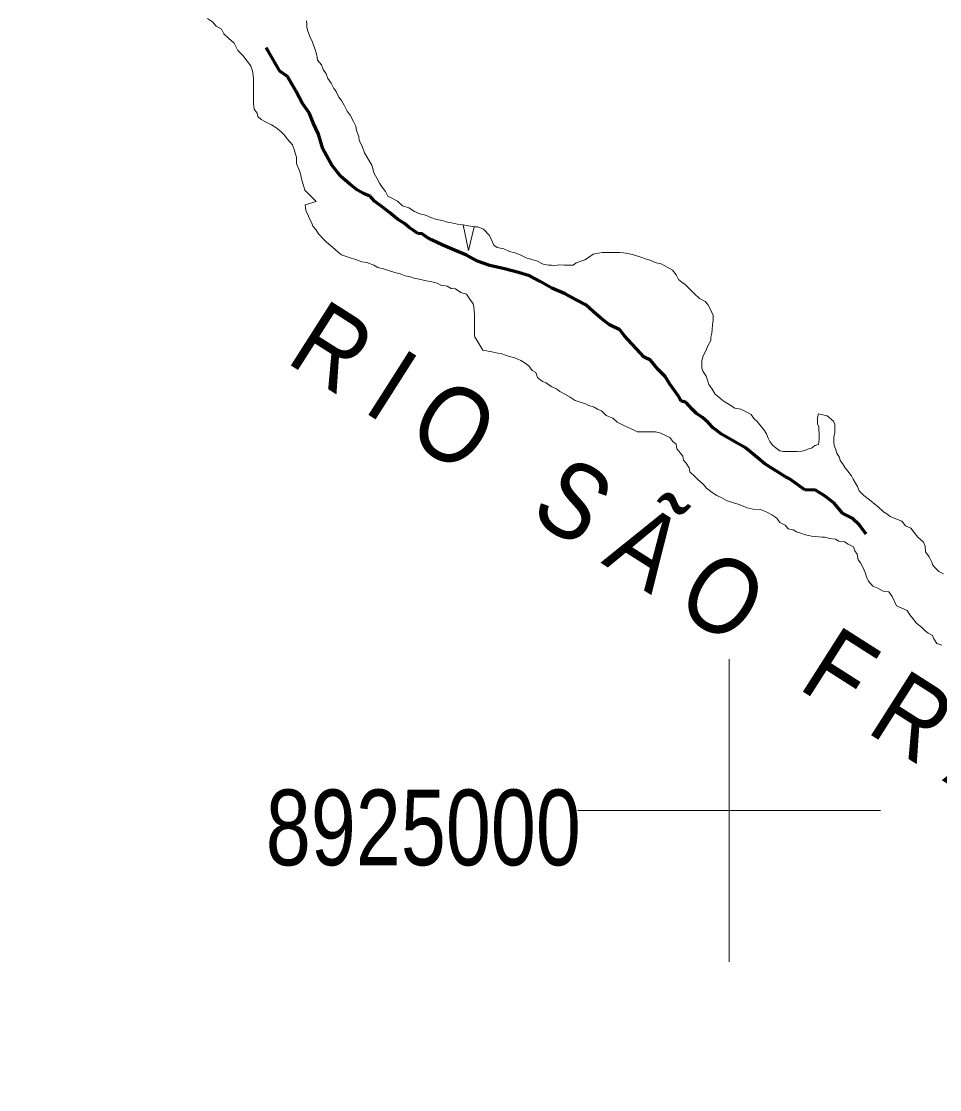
# Model space of a CAD drawing. Extents: x -1643653 to 4543381, y 1624270 to 13878484.
# Drawn here: x 645322 to 651392, y 8923156 to 8930215 of the extents above; entities that cross this region are included whole.
import ezdxf
from ezdxf.enums import TextEntityAlignment as Align

# ---------------------------------------------------------------- set-up
doc = ezdxf.new("R2010")
doc.units = 0
doc.header["$LTSCALE"] = 200
doc.linetypes.add('LONG_DASH_SHORT_DASH', pattern=[9.9, 6, -1.2, 1.5, -1.2])
for name, color, linetype, lineweight in [('2', 7, 'Continuous', 13), ('25', 7, 'Continuous', 13), ('57', 7, 'Continuous', 13), ('60', 7, 'Continuous', 13), ('7', 7, 'LONG_DASH_SHORT_DASH', 60)]:
    doc.layers.add(name, color=color, linetype=linetype, lineweight=lineweight)
for name, color, linetype in [('42', 7, 'Continuous'), ('47', 7, 'Continuous'), ('49', 7, 'Continuous')]:
    doc.layers.add(name, color=color, linetype=linetype)

msp = doc.modelspace()

# ---------------------------------------------------------------- linework, layer by layer
at = {"layer": '2'}
for p, q in [((650000, 8924000), (650000, 8926000)), ((649000, 8925000), (651000, 8925000))]:
    msp.add_line(p, q, dxfattribs=at)
at = {"layer": '25'}
for points in [[(647140.8, 8929317.4), (647133.5, 8929337.5), (647126.2, 8929367.6), (647113.9, 8929397.7), (647081.7, 8929435.5), (647059.4, 8929465.7), (647037, 8929485.8), (647004.7, 8929513.6), (646974.9, 8929531.3), (646940, 8929549.1), (646907.6, 8929566.8), (646885.2, 8929587), (646880.4, 8929607.1), (646860.6, 8929634.7), (646855.9, 8929669.8), (646856, 8929689.8), (646856.3, 8929729.9), (646856.6, 8929772.4), (646856.9, 8929810), (646857.1, 8929837.5), (646854.8, 8929857.6), (646850, 8929887.6), (646840.2, 8929917.8), (646825.4, 8929937.9), (646805.6, 8929963), (646790.7, 8929985.7), (646753.5, 8930021), (646728.8, 8930071.2), (646694.1, 8930101.5), (646661.8, 8930131.7), (646644.5, 8930161.9), (646609.6, 8930182.1), (646584.9, 8930212.3), (646552.5, 8930232.6)], [(647207.7, 8930218.2), (647210, 8930198.2), (647209.9, 8930175.7), (647214.7, 8930155.6), (647222, 8930133), (647231.9, 8930110.4), (647246.6, 8930077.8), (647254, 8930057.7), (647263.8, 8930027.6), (647271.1, 8930007.5), (647278.4, 8929977.4), (647280.7, 8929957.4), (647305.5, 8929927.2), (647317.8, 8929897.1), (647337.6, 8929866.9), (647347.3, 8929836.8), (647369.6, 8929806.6), (647386.9, 8929771.4), (647404.2, 8929751.3), (647421.4, 8929713.6), (647438.8, 8929691), (647456.1, 8929660.8), (647475.8, 8929620.6), (647495.6, 8929595.5), (647517.8, 8929552.8), (647532.5, 8929522.6), (647537.3, 8929492.5), (647552, 8929454.9), (647554.3, 8929427.3), (647574, 8929389.7), (647591.2, 8929347), (647606, 8929319.3), (647638.1, 8929264.1), (647655.2, 8929208.9), (647672.5, 8929178.7), (647689.7, 8929146.1), (647707, 8929118.4), (647729.3, 8929090.7), (647744.1, 8929060.6), (647779, 8929042.8), (647808.9, 8929027.6), (647841.2, 8928994.8), (647883.6, 8928982), (647920.9, 8928959.3), (647955.8, 8928944), (647993.3, 8928933.7), (648028.2, 8928918.5), (648065.6, 8928905.7), (648105.5, 8928897.9), (648128, 8928890.3), (648165.5, 8928882.5), (648205.4, 8928874.8), (648242.9, 8928869.5), (648277.9, 8928700.4), (648315.3, 8928856.5), (648340.3, 8928856.3), (648377.7, 8928841.1), (648417.4, 8928800.8), (648444.5, 8928735.5), (648466.8, 8928720.3), (648511.8, 8928712.5), (648549.2, 8928694.7), (648586.6, 8928684.5), (648624, 8928669.2), (648658.9, 8928651.4), (648696.3, 8928641.2), (648733.8, 8928630.9), (648771.1, 8928610.7)], [(649677.1, 8927362.9), (649654.8, 8927390.6), (649650, 8927420.7), (649627.6, 8927438.3), (649607.8, 8927466), (649575.4, 8927481.2), (649543, 8927496.5), (649513, 8927501.7), (649485.5, 8927501.9), (649445.5, 8927502.1), (649423, 8927502.3), (649393, 8927502.5), (649368.1, 8927515.2), (649328.2, 8927532.9), (649295.8, 8927548.2), (649260.9, 8927565.9), (649231.1, 8927593.7), (649188.7, 8927611.5), (649156.5, 8927641.7), (649131.5, 8927651.9), (649109.1, 8927664.6), (649074.2, 8927677.3), (649051.8, 8927687.5), (649016.8, 8927697.7), (648981.9, 8927710.5), (648949.5, 8927730.7), (648914.7, 8927751), (648882.3, 8927768.7), (648859.9, 8927786.4), (648825, 8927801.7), (648790.2, 8927826.9), (648767.7, 8927834.6), (648732.9, 8927862.3), (648723.2, 8927895), (648698.3, 8927907.6), (648676, 8927937.8), (648646.2, 8927960.6), (648623.7, 8927973.2), (648583.8, 8927991), (648548.9, 8928001.2), (648516.5, 8928011.5), (648494, 8928019.1), (648471.5, 8928021.8), (648431.6, 8928032.1), (648371.7, 8928042.5), (648332.1, 8928107.8), (648319.8, 8928127.9), (648317.4, 8928148), (648317.7, 8928183), (648317.9, 8928210.6), (648318.2, 8928245.6), (648318.4, 8928280.7), (648316.1, 8928300.7), (648313.8, 8928328.3), (648309, 8928348.3), (648286.7, 8928378.5), (648264.4, 8928411.2), (648227, 8928424), (648192.1, 8928446.7), (648162.2, 8928449.4), (648137.3, 8928464.6), (648094.8, 8928472.4), (648069.9, 8928485.1), (648034.9, 8928492.8), (647990, 8928503.2), (647952.5, 8928510.9), (647917.6, 8928518.7), (647895.1, 8928526.3), (647860.2, 8928534.1), (647825.2, 8928546.8), (647790.3, 8928554.6), (647755.4, 8928567.3), (647715.5, 8928580.1), (647678, 8928587.8), (647653.1, 8928603), (647605.7, 8928620.9), (647573.2, 8928626.1), (647538.3, 8928638.8), (647483.4, 8928656.7), (647438.5, 8928672), (647416.2, 8928689.7), (647378.9, 8928722.5), (647339.1, 8928755.3), (647319.3, 8928775.5), (647287, 8928810.7), (647269.7, 8928838.4), (647249.9, 8928861.1), (647242.5, 8928881.1), (647230.2, 8928906.2), (647215.5, 8928938.9), (647205.6, 8928959), (647200.8, 8928981.6), (647198.4, 8929001.6), (647271.1, 8929023.6), (647196.7, 8929099.2), (647179.6, 8929151.9), (647174.7, 8929174.5), (647167.5, 8929207.1), (647160.1, 8929227.2), (647140.5, 8929274.8), (647140.8, 8929317.4)], [(648771.1, 8928610.7), (648806.1, 8928602.9), (648826.1, 8928602.8), (648846.1, 8928602.6), (648881.2, 8928604.9), (648911.2, 8928604.7), (648948.7, 8928604.5), (648968.7, 8928604.3), (648988.8, 8928619.2), (649026.4, 8928631.5), (649046.5, 8928638.9), (649076.6, 8928658.7), (649101.8, 8928676.1), (649136.9, 8928683.3), (649161.9, 8928688.2), (649201.9, 8928687.9), (649236.9, 8928687.7), (649277, 8928687.4), (649301.9, 8928684.7), (649341.9, 8928679.5), (649369.4, 8928671.8), (649416.8, 8928656.4), (649454.2, 8928643.7), (649476.7, 8928636), (649519, 8928618.2), (649551.5, 8928613), (649591.3, 8928590.2), (649626.2, 8928569.9), (649651, 8928539.7), (649665.8, 8928509.6), (649688.2, 8928491.9), (649710.5, 8928476.8), (649742.8, 8928444), (649772.6, 8928413.8), (649804.9, 8928383.5), (649842.2, 8928363.2), (649859.6, 8928343.1), (649876.8, 8928310.4), (649894.1, 8928270.2), (649893.8, 8928240.2), (649891.1, 8928210.2), (649888.3, 8928177.7), (649885.7, 8928155.1), (649880.5, 8928127.6), (649880.3, 8928105.1), (649860, 8928070.2), (649847.3, 8928037.7), (649829.5, 8928005.3), (649819.3, 8927972.8), (649819, 8927942.8), (649818.9, 8927922.8), (649826.2, 8927902.7), (649848.5, 8927870), (649855.8, 8927849.9), (649865.6, 8927814.8), (649887.9, 8927784.6), (649907.6, 8927751.9), (649944.9, 8927721.6), (649967.3, 8927704), (649999.6, 8927683.7), (650037, 8927658.4), (650076.9, 8927653.2), (650116.8, 8927632.9), (650146.7, 8927617.7), (650164, 8927590), (650186.3, 8927569.8), (650203.7, 8927549.7), (650228.5, 8927519.5), (650248.3, 8927489.3), (650258.1, 8927461.7), (650270.4, 8927439.1), (650287.7, 8927413.9), (650310.1, 8927396.3), (650335, 8927376.1), (650357.4, 8927373.4), (650380, 8927373.3), (650405, 8927373.1), (650425, 8927373), (650447.5, 8927372.8), (650480, 8927375.1), (650505.1, 8927382.5), (650525.1, 8927389.8), (650545.2, 8927394.7), (650567.8, 8927412.1), (650590.4, 8927419.4), (650595.7, 8927454.5), (650595.8, 8927474.5), (650596, 8927494.5), (650593.6, 8927514.6), (650593.8, 8927534.6), (650583.9, 8927554.7), (650584.1, 8927577.2), (650584.2, 8927597.2), (650591.9, 8927622.2), (650649.4, 8927609.3), (650689.1, 8927574), (650699, 8927553.9), (650698.7, 8927521.4), (650698.5, 8927498.8), (650693.3, 8927466.3), (650693.1, 8927436.3)], [(650693.1, 8927436.3), (650695.4, 8927411.2), (650702.7, 8927391.2), (650712.5, 8927361.1), (650729.8, 8927333.4), (650734.6, 8927313.3), (650749.5, 8927293.2), (650766.8, 8927265.6), (650784.1, 8927242.9), (650808.9, 8927212.7), (650821.2, 8927190.1), (650836, 8927162.5), (650848.4, 8927142.3), (650860.7, 8927112.2), (650890.5, 8927082), (650927.8, 8927054.2), (650962.5, 8927023.9), (650984.9, 8927006.3), (651019.7, 8926973.5), (651042.1, 8926960.8), (651064.5, 8926943.1), (651101.9, 8926927.9), (651141.8, 8926912.6), (651166.6, 8926882.4), (651201.5, 8926867.1), (651223.7, 8926836.9), (651248.5, 8926806.7), (651285.8, 8926773.9), (651295.6, 8926746.3), (651297.8, 8926708.8), (651322.6, 8926676.1), (651339.8, 8926640.9), (651347.2, 8926620.8), (651367, 8926600.7), (651386.9, 8926580.5), (651416.8, 8926565.3)], [(651405.7, 8926092.2), (651373.2, 8926104.9), (651353.5, 8926135.1), (651343.6, 8926157.7), (651316.2, 8926172.9), (651293.8, 8926190.6), (651274, 8926210.7), (651239.2, 8926238.5), (651214.4, 8926268.7), (651194.6, 8926293.9), (651177.3, 8926321.5), (651107.5, 8926352), (651078, 8926414.8), (651055.7, 8926445), (651018.2, 8926450.2), (650983.3, 8926470.5), (650950.9, 8926483.2), (650921.2, 8926516), (650908.9, 8926543.6), (650899.1, 8926573.7), (650886.8, 8926603.8), (650869.6, 8926636.5), (650852.2, 8926656.6), (650847.5, 8926694.2), (650830.2, 8926716.9), (650822.8, 8926742), (650788, 8926759.7), (650763.1, 8926774.9), (650725.6, 8926780.2), (650703.2, 8926792.8), (650665.7, 8926798.1), (650633.2, 8926805.8), (650613.2, 8926805.9), (650573.2, 8926811.2), (650545.8, 8926813.9), (650505.8, 8926821.7), (650468.4, 8926834.4), (650445.9, 8926842.1), (650423.5, 8926854.8), (650391.1, 8926862.5), (650371.2, 8926885.1), (650336.3, 8926902.9), (650316.6, 8926933.1), (650281.7, 8926953.3), (650259.3, 8926968.5), (650229.4, 8926981.2), (650207, 8926988.9), (650159.5, 8926991.7), (650119.5, 8926999.5), (650067.1, 8927022.3), (650029.7, 8927032.6), (649982.3, 8927047.9), (649952.4, 8927065.7), (649920, 8927080.9), (649887.7, 8927101.1), (649850.4, 8927131.4), (649830.5, 8927154.1), (649793.3, 8927186.9), (649773.4, 8927207.1), (649741.1, 8927237.3), (649736.3, 8927264.9), (649716.6, 8927295.1), (649699.2, 8927315.2), (649694.4, 8927342.8), (649677.1, 8927362.9)]]:
    msp.add_lwpolyline(points, dxfattribs=at)
at = {"layer": '57'}
for points in [[(648771.1, 8928610.7), (648733.8, 8928630.9), (648696.3, 8928641.2), (648658.9, 8928651.4), (648624, 8928669.2), (648586.6, 8928684.5), (648549.2, 8928694.7), (648511.8, 8928712.5), (648466.8, 8928720.3), (648444.5, 8928735.5), (648417.4, 8928800.8), (648377.7, 8928841.1), (648340.3, 8928856.3), (648315.3, 8928856.5), (648277.9, 8928864.3), (648242.9, 8928869.5), (648205.4, 8928874.8), (648165.5, 8928882.5), (648128, 8928890.3), (648105.5, 8928897.9), (648065.6, 8928905.7), (648028.2, 8928918.5), (647993.3, 8928933.7), (647955.8, 8928944), (647920.9, 8928959.3), (647883.6, 8928982), (647841.2, 8928994.8), (647808.9, 8929027.6), (647779, 8929042.8), (647744.1, 8929060.6), (647729.3, 8929090.7), (647707, 8929118.4), (647689.7, 8929146.1), (647672.5, 8929178.7), (647655.2, 8929208.9), (647638.1, 8929264.1), (647606, 8929319.3), (647591.2, 8929347), (647574, 8929389.7), (647554.3, 8929427.3), (647552, 8929454.9), (647537.3, 8929492.5), (647532.5, 8929522.6), (647517.8, 8929552.8), (647495.6, 8929595.5), (647475.8, 8929620.6), (647456.1, 8929660.8), (647438.8, 8929691), (647421.4, 8929713.6), (647404.2, 8929751.3), (647386.9, 8929771.4), (647369.6, 8929806.6), (647347.3, 8929836.8), (647337.6, 8929866.9), (647317.8, 8929897.1), (647305.5, 8929927.2), (647280.7, 8929957.4), (647278.4, 8929977.4), (647271.1, 8930007.5), (647263.8, 8930027.6), (647254, 8930057.7), (647246.6, 8930077.8), (647231.9, 8930110.4), (647222, 8930133), (647214.7, 8930155.6), (647209.9, 8930175.7), (647210, 8930198.2), (647207.7, 8930218.2)], [(647207.7, 8930218.2), (647210, 8930198.2), (647209.9, 8930175.7), (647214.7, 8930155.6), (647222, 8930133), (647231.9, 8930110.4), (647246.6, 8930077.8), (647254, 8930057.7), (647263.8, 8930027.6), (647271.1, 8930007.5), (647278.4, 8929977.4), (647280.7, 8929957.4), (647305.5, 8929927.2), (647317.8, 8929897.1), (647337.6, 8929866.9), (647347.3, 8929836.8), (647369.6, 8929806.6), (647386.9, 8929771.4), (647404.2, 8929751.3), (647421.4, 8929713.6), (647438.8, 8929691), (647456.1, 8929660.8), (647475.8, 8929620.6), (647495.6, 8929595.5), (647517.8, 8929552.8), (647532.5, 8929522.6), (647537.3, 8929492.5), (647552, 8929454.9), (647554.3, 8929427.3), (647574, 8929389.7), (647591.2, 8929347), (647606, 8929319.3), (647638.1, 8929264.1), (647655.2, 8929208.9), (647672.5, 8929178.7), (647689.7, 8929146.1), (647707, 8929118.4), (647729.3, 8929090.7), (647744.1, 8929060.6), (647779, 8929042.8), (647808.9, 8929027.6), (647841.2, 8928994.8), (647883.6, 8928982), (647920.9, 8928959.3), (647955.8, 8928944), (647993.3, 8928933.7), (648028.2, 8928918.5), (648065.6, 8928905.7), (648105.5, 8928897.9), (648128, 8928890.3), (648165.5, 8928882.5), (648205.4, 8928874.8), (648242.9, 8928869.5), (648277.9, 8928864.3), (648315.3, 8928856.5), (648340.3, 8928856.3), (648377.7, 8928841.1), (648417.4, 8928800.8), (648444.5, 8928735.5), (648466.8, 8928720.3), (648511.8, 8928712.5), (648549.2, 8928694.7), (648586.6, 8928684.5), (648624, 8928669.2), (648658.9, 8928651.4), (648696.3, 8928641.2), (648733.8, 8928630.9), (648771.1, 8928610.7)], [(650693.1, 8927436.3), (650693.3, 8927466.3), (650698.5, 8927498.8), (650698.7, 8927521.4), (650699, 8927553.9), (650689.1, 8927574), (650649.4, 8927609.3), (650591.9, 8927622.2), (650584.2, 8927597.2), (650584.1, 8927577.2), (650583.9, 8927554.7), (650593.8, 8927534.6), (650593.6, 8927514.6), (650596, 8927494.5), (650595.8, 8927474.5), (650595.7, 8927454.5), (650590.4, 8927419.4), (650567.8, 8927412.1), (650545.2, 8927394.7), (650525.1, 8927389.8), (650505.1, 8927382.5), (650480, 8927375.1), (650447.5, 8927372.8), (650425, 8927373), (650405, 8927373.1), (650380, 8927373.3), (650357.4, 8927373.4), (650335, 8927376.1), (650310.1, 8927396.3), (650287.7, 8927413.9), (650270.4, 8927439.1), (650258.1, 8927461.7), (650248.3, 8927489.3), (650228.5, 8927519.5), (650203.7, 8927549.7), (650186.3, 8927569.8), (650164, 8927590), (650146.7, 8927617.7), (650116.8, 8927632.9), (650076.9, 8927653.2), (650037, 8927658.4), (649999.6, 8927683.7), (649967.3, 8927704), (649944.9, 8927721.6), (649907.6, 8927751.9), (649887.9, 8927784.6), (649865.6, 8927814.8), (649855.8, 8927849.9), (649848.5, 8927870), (649826.2, 8927902.7), (649818.9, 8927922.8), (649819, 8927942.8), (649819.3, 8927972.8), (649829.5, 8928005.3), (649847.3, 8928037.7), (649860, 8928070.2), (649880.3, 8928105.1), (649880.5, 8928127.6), (649885.7, 8928155.1), (649888.3, 8928177.7), (649891.1, 8928210.2), (649893.8, 8928240.2), (649894.1, 8928270.2), (649876.8, 8928310.4), (649859.6, 8928343.1), (649842.2, 8928363.2), (649804.9, 8928383.5), (649772.6, 8928413.8), (649742.8, 8928444), (649710.5, 8928476.8), (649688.2, 8928491.9), (649665.8, 8928509.6), (649651, 8928539.7), (649626.2, 8928569.9), (649591.3, 8928590.2), (649551.5, 8928613), (649519, 8928618.2), (649476.7, 8928636), (649454.2, 8928643.7), (649416.8, 8928656.4), (649369.4, 8928671.8), (649341.9, 8928679.5), (649301.9, 8928684.7), (649277, 8928687.4), (649236.9, 8928687.7), (649201.9, 8928687.9), (649161.9, 8928688.2), (649136.9, 8928683.3), (649101.8, 8928676.1), (649076.6, 8928658.7), (649046.5, 8928638.9), (649026.4, 8928631.5), (648988.8, 8928619.2), (648968.7, 8928604.3), (648948.7, 8928604.5), (648911.2, 8928604.7), (648881.2, 8928604.9), (648846.1, 8928602.6), (648826.1, 8928602.8), (648806.1, 8928602.9), (648771.1, 8928610.7)], [(648771.1, 8928610.7), (648806.1, 8928602.9), (648826.1, 8928602.8), (648846.1, 8928602.6), (648881.2, 8928604.9), (648911.2, 8928604.7), (648948.7, 8928604.5), (648968.7, 8928604.3), (648988.8, 8928619.2), (649026.4, 8928631.5), (649046.5, 8928638.9), (649076.6, 8928658.7), (649101.8, 8928676.1), (649136.9, 8928683.3), (649161.9, 8928688.2), (649201.9, 8928687.9), (649236.9, 8928687.7), (649277, 8928687.4), (649301.9, 8928684.7), (649341.9, 8928679.5), (649369.4, 8928671.8), (649416.8, 8928656.4), (649454.2, 8928643.7), (649476.7, 8928636), (649519, 8928618.2), (649551.5, 8928613), (649591.3, 8928590.2), (649626.2, 8928569.9), (649651, 8928539.7), (649665.8, 8928509.6), (649688.2, 8928491.9), (649710.5, 8928476.8), (649742.8, 8928444), (649772.6, 8928413.8), (649804.9, 8928383.5), (649842.2, 8928363.2), (649859.6, 8928343.1), (649876.8, 8928310.4), (649894.1, 8928270.2), (649893.8, 8928240.2), (649891.1, 8928210.2), (649888.3, 8928177.7), (649885.7, 8928155.1), (649880.5, 8928127.6), (649880.3, 8928105.1), (649860, 8928070.2), (649847.3, 8928037.7), (649829.5, 8928005.3), (649819.3, 8927972.8), (649819, 8927942.8), (649818.9, 8927922.8), (649826.2, 8927902.7), (649848.5, 8927870), (649855.8, 8927849.9), (649865.6, 8927814.8), (649887.9, 8927784.6), (649907.6, 8927751.9), (649944.9, 8927721.6), (649967.3, 8927704), (649999.6, 8927683.7), (650037, 8927658.4), (650076.9, 8927653.2), (650116.8, 8927632.9), (650146.7, 8927617.7), (650164, 8927590), (650186.3, 8927569.8), (650203.7, 8927549.7), (650228.5, 8927519.5), (650248.3, 8927489.3), (650258.1, 8927461.7), (650270.4, 8927439.1), (650287.7, 8927413.9), (650310.1, 8927396.3), (650335, 8927376.1), (650357.4, 8927373.4), (650380, 8927373.3), (650405, 8927373.1), (650425, 8927373), (650447.5, 8927372.8), (650480, 8927375.1), (650505.1, 8927382.5), (650525.1, 8927389.8), (650545.2, 8927394.7), (650567.8, 8927412.1), (650590.4, 8927419.4), (650595.7, 8927454.5), (650595.8, 8927474.5), (650596, 8927494.5), (650593.6, 8927514.6), (650593.8, 8927534.6), (650583.9, 8927554.7), (650584.1, 8927577.2), (650584.2, 8927597.2), (650591.9, 8927622.2), (650649.4, 8927609.3), (650689.1, 8927574), (650699, 8927553.9), (650698.7, 8927521.4), (650698.5, 8927498.8), (650693.3, 8927466.3), (650693.1, 8927436.3)], [(651416.8, 8926565.3), (651386.9, 8926580.5), (651367, 8926600.7), (651347.2, 8926620.8), (651339.8, 8926640.9), (651322.6, 8926676.1), (651297.8, 8926708.8), (651295.6, 8926746.3), (651285.8, 8926773.9), (651248.5, 8926806.7), (651223.7, 8926836.9), (651201.5, 8926867.1), (651166.6, 8926882.4), (651141.8, 8926912.6), (651101.9, 8926927.9), (651064.5, 8926943.1), (651042.1, 8926960.8), (651019.7, 8926973.5), (650984.9, 8927006.3), (650962.5, 8927023.9), (650927.8, 8927054.2), (650890.5, 8927082), (650860.7, 8927112.2), (650848.4, 8927142.3), (650836, 8927162.5), (650821.2, 8927190.1), (650808.9, 8927212.7), (650784.1, 8927242.9), (650766.8, 8927265.6), (650749.5, 8927293.2), (650734.6, 8927313.3), (650729.8, 8927333.4), (650712.5, 8927361.1), (650702.7, 8927391.2), (650695.4, 8927411.2), (650693.1, 8927436.3)], [(650693.1, 8927436.3), (650695.4, 8927411.2), (650702.7, 8927391.2), (650712.5, 8927361.1), (650729.8, 8927333.4), (650734.6, 8927313.3), (650749.5, 8927293.2), (650766.8, 8927265.6), (650784.1, 8927242.9), (650808.9, 8927212.7), (650821.2, 8927190.1), (650836, 8927162.5), (650848.4, 8927142.3), (650860.7, 8927112.2), (650890.5, 8927082), (650927.8, 8927054.2), (650962.5, 8927023.9), (650984.9, 8927006.3), (651019.7, 8926973.5), (651042.1, 8926960.8), (651064.5, 8926943.1), (651101.9, 8926927.9), (651141.8, 8926912.6), (651166.6, 8926882.4), (651201.5, 8926867.1), (651223.7, 8926836.9), (651248.5, 8926806.7), (651285.8, 8926773.9), (651295.6, 8926746.3), (651297.8, 8926708.8), (651322.6, 8926676.1), (651339.8, 8926640.9), (651347.2, 8926620.8), (651367, 8926600.7), (651386.9, 8926580.5), (651416.8, 8926565.3)]]:
    msp.add_lwpolyline(points, dxfattribs=at)
at = {"layer": '60', "lineweight": 25}
msp.add_spline([(814781, 9009175.5), (814787.2, 9009173.4), (814796.9, 9009173.4), (814799.4, 9009172.4), (814805.1, 9009174.5), (814805.6, 9009176.5), (814811.7, 9009179.5), (814811.7, 9009179.5), (814801.5, 9009181), (814790.7, 9009181.5), (814784.1, 9009183.1), (814777.4, 9009185.1), (814778.4, 9009175.5)], degree=3, dxfattribs=at)
at = {"layer": '7'}
for points in [[(647971.9, 8928809.9), (647942, 8928812.6), (647912.1, 8928835.3), (647884.7, 8928852.9), (647854.9, 8928878.1), (647807.6, 8928908.4), (647755.4, 8928951.2), (647708.1, 8928989), (647655.9, 8929026.8), (647628.6, 8929059.5), (647583.7, 8929077.2), (647543.9, 8929100), (647491.7, 8929140.3), (647434.5, 8929190.6), (647375, 8929263.5), (647315.7, 8929371.4), (647286.4, 8929469.2), (647251.9, 8929544.4), (647224.8, 8929609.6), (647180.2, 8929672.4), (647135.8, 8929755.2), (647081.4, 8929850.6), (647031.7, 8929885.9), (646955.1, 8930016.4), (646941, 8930039.5)], [(650905.5, 8926825.8), (650861.5, 8926885.3), (650814.4, 8926933.1), (650752.1, 8926963.5), (650692.5, 8927033.8), (650627.8, 8927081.7), (650570.6, 8927117.1), (650500.6, 8927119.9), (650398.6, 8927193.1), (650373.7, 8927205.7), (650236.8, 8927291.5), (650194.5, 8927326.8), (650107.5, 8927397.3), (650022.8, 8927445.3), (649950.6, 8927488.2), (649895.8, 8927528.5), (649861.1, 8927563.7), (649823.8, 8927596.5), (649784, 8927624.2), (649754.2, 8927654.4), (649717, 8927697.1), (649682.1, 8927707.3), (649664.8, 8927737.4), (649607.8, 8927817.8), (649578.1, 8927868), (649528.5, 8927915.8), (649481.4, 8927976.1), (649439, 8927996.4), (649332.2, 8928109.6), (649309.9, 8928137.2), (649277.7, 8928177.4), (649210.4, 8928210.3), (649150.7, 8928255.7), (649101, 8928298.5), (649053.8, 8928341.2), (648989, 8928374.1), (648916.8, 8928414.6), (648829.6, 8928452.5), (648752.3, 8928495.5), (648680.1, 8928533.4), (648607.8, 8928556.3), (648515.4, 8928579.3), (648418.1, 8928602.4), (648338.2, 8928630.3), (648263.5, 8928670.7), (648186.2, 8928703.7), (648109, 8928736.6), (648034.2, 8928772.1), (648004.3, 8928787.2), (647971.9, 8928809.9)]]:
    msp.add_lwpolyline(points, dxfattribs=at)

# ---------------------------------------------------------------- texts
at = {"layer": '42'}
msp.add_text('S  E  R  G  I  P  E', height=2000, rotation=329.237, dxfattribs=at).set_placement((637761.3, 8923891.3))
at = {"layer": '47', "width": 0.8}
msp.add_text('8925000', height=500, dxfattribs=at).set_placement((647979.3, 8924638.8), align=Align.CENTER)
at = {"layer": '49', "width": 0.9}
msp.add_text('R I O   S Ã O   F R A N C I S C O', height=500, rotation=327.505, dxfattribs=at).set_placement((647062, 8927967.9))

doc.saveas('drawing.dxf')
